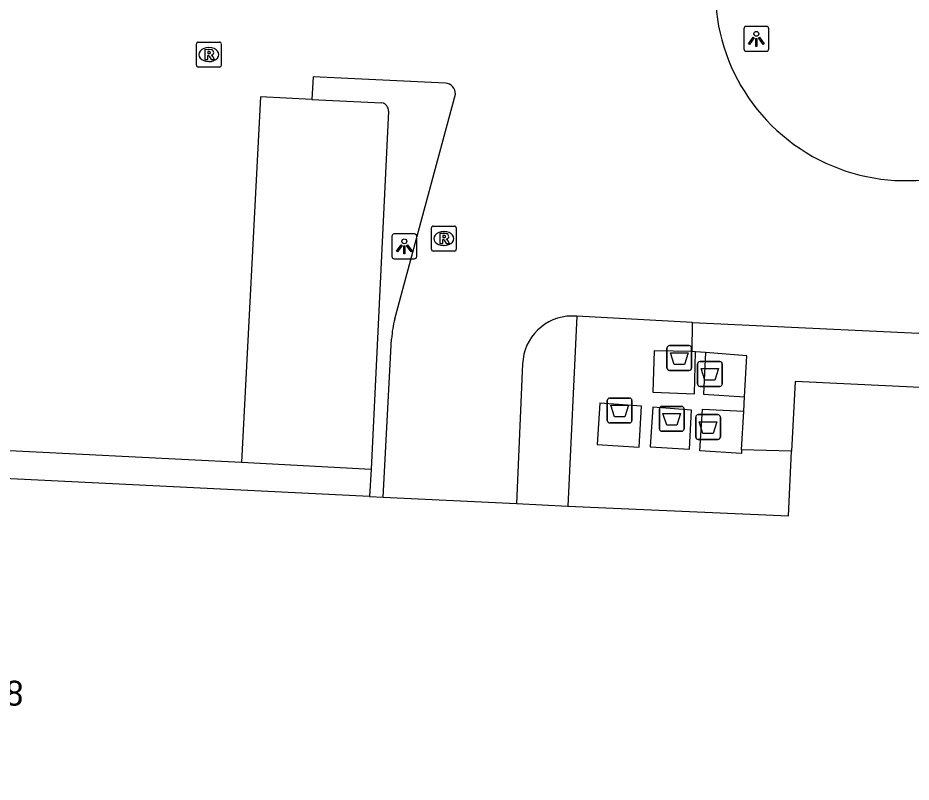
# Model space of a CAD drawing. Extents: x 162990 to 165007, y 383433 to 384336.
# Drawn here: x 164377.47 to 164413.35, y 384014.86 to 384045.57 of the extents above; entities that cross this region are included whole.
import ezdxf

# ---------------------------------------------------------------- set-up
doc = ezdxf.new("R2010")
doc.units = 0
for name, color, linetype in [('IMGEO_Afval_apart_plaats', 7, 'Continuous'), ('IMGEO_Lichtpunt', 7, 'Continuous'), ('IMGEO_Pand', 7, 'Continuous'), ('IMGEO_Pand_nummerreeks', 7, 'Continuous'), ('IMGEO_Parkeervlak_open', 7, 'Continuous'), ('IMGEO_Rijbaan_lokaal_gesloten', 7, 'Continuous'), ('IMGEO_Rioolput', 7, 'Continuous'), ('IMGEO_Voetpad_gesloten', 7, 'Continuous'), ('IMGEO_Voetpad_open', 7, 'Continuous')]:
    doc.layers.add(name, color=color, linetype=linetype)

msp = doc.modelspace()

# ---------------------------------------------------------------- linework, layer by layer
at = {"layer": 'IMGEO_Afval_apart_plaats'}
for p, q in [((164403.546, 384031.501), (164403.546, 384032.301)), ((164403.546, 384032.301), (164403.546, 384031.501)), ((164403.646, 384032.401), (164404.436, 384032.401)), ((164404.436, 384032.401), (164403.646, 384032.401)), ((164404.536, 384032.301), (164404.536, 384031.501)), ((164404.536, 384031.501), (164404.536, 384032.301)), ((164404.874, 384031.763), (164405.664, 384031.763)), ((164405.664, 384031.763), (164404.874, 384031.763)), ((164404.436, 384031.401), (164403.646, 384031.401)), ((164403.646, 384031.401), (164404.436, 384031.401)), ((164404.774, 384030.863), (164404.774, 384031.663)), ((164404.774, 384031.663), (164404.774, 384030.863)), ((164405.764, 384031.663), (164405.764, 384030.863)), ((164405.764, 384030.863), (164405.764, 384031.663)), ((164405.664, 384030.763), (164404.874, 384030.763)), ((164404.874, 384030.763), (164405.664, 384030.763)), ((164401.148, 384029.395), (164401.148, 384030.195)), ((164401.148, 384030.195), (164401.148, 384029.395)), ((164401.248, 384030.295), (164402.038, 384030.295)), ((164402.038, 384030.295), (164401.248, 384030.295)), ((164402.138, 384030.195), (164402.138, 384029.395)), ((164402.138, 384029.395), (164402.138, 384030.195)), ((164403.341, 384029.957), (164404.131, 384029.957)), ((164404.131, 384029.957), (164403.341, 384029.957)), ((164403.241, 384029.057), (164403.241, 384029.857)), ((164403.241, 384029.857), (164403.241, 384029.057)), ((164404.231, 384029.857), (164404.231, 384029.057)), ((164404.231, 384029.057), (164404.231, 384029.857)), ((164404.799, 384029.628), (164405.589, 384029.628)), ((164405.589, 384029.628), (164404.799, 384029.628)), ((164402.038, 384029.295), (164401.248, 384029.295)), ((164401.248, 384029.295), (164402.038, 384029.295)), ((164404.699, 384028.728), (164404.699, 384029.528)), ((164404.699, 384029.528), (164404.699, 384028.728)), ((164405.689, 384029.528), (164405.689, 384028.728)), ((164405.689, 384028.728), (164405.689, 384029.528)), ((164404.131, 384028.957), (164403.341, 384028.957)), ((164403.341, 384028.957), (164404.131, 384028.957)), ((164405.589, 384028.628), (164404.799, 384028.628)), ((164404.799, 384028.628), (164405.589, 384028.628))]:
    msp.add_line(p, q, dxfattribs=at)
for points in [[(164403.689, 384032.115), (164404.393, 384032.115), (164404.244, 384031.645), (164403.838, 384031.645), (164403.689, 384032.115)], [(164404.917, 384031.477), (164405.621, 384031.477), (164405.472, 384031.007), (164405.066, 384031.007), (164404.917, 384031.477)], [(164401.291, 384030.009), (164401.995, 384030.009), (164401.846, 384029.539), (164401.44, 384029.539), (164401.291, 384030.009)], [(164403.384, 384029.671), (164404.088, 384029.671), (164403.939, 384029.201), (164403.533, 384029.201), (164403.384, 384029.671)], [(164404.842, 384029.342), (164405.546, 384029.342), (164405.397, 384028.872), (164404.991, 384028.872), (164404.842, 384029.342)]]:
    msp.add_lwpolyline(points, dxfattribs=at)
for centre, start, end in [((164403.646, 384032.301), 90, 180), ((164403.646, 384032.301), 90, 180), ((164404.436, 384032.301), 0, 90), ((164404.436, 384032.301), 360, 90), ((164404.874, 384031.663), 90, 180), ((164404.874, 384031.663), 90, 180), ((164405.664, 384031.663), 0, 90), ((164405.664, 384031.663), 360, 90), ((164403.646, 384031.501), 180, 270), ((164403.646, 384031.501), 180, 270), ((164404.436, 384031.501), 270, 0), ((164404.436, 384031.501), 270, 0), ((164404.874, 384030.863), 180, 270), ((164404.874, 384030.863), 180, 270), ((164405.664, 384030.863), 270, 0), ((164405.664, 384030.863), 270, 0), ((164401.248, 384030.195), 90, 180), ((164401.248, 384030.195), 90, 180), ((164402.038, 384030.195), 0, 90), ((164402.038, 384030.195), 360, 90), ((164403.341, 384029.857), 90, 180), ((164403.341, 384029.857), 90, 180), ((164404.131, 384029.857), 0, 90), ((164404.131, 384029.857), 360, 90), ((164404.799, 384029.528), 90, 180), ((164404.799, 384029.528), 90, 180), ((164405.589, 384029.528), 0, 90), ((164405.589, 384029.528), 360, 90), ((164401.248, 384029.395), 180, 270), ((164401.248, 384029.395), 180, 270), ((164402.038, 384029.395), 270, 0), ((164402.038, 384029.395), 270, 0), ((164403.341, 384029.057), 180, 270), ((164403.341, 384029.057), 180, 270), ((164404.131, 384029.057), 270, 0), ((164404.131, 384029.057), 270, 0), ((164404.799, 384028.728), 180, 270), ((164404.799, 384028.728), 180, 270), ((164405.589, 384028.728), 270, 0), ((164405.589, 384028.728), 270, 0)]:
    msp.add_arc(centre, 0.1, start, end, dxfattribs=at)
at = {"layer": 'IMGEO_Lichtpunt'}
for p, q in [((164406.636, 384045.131), (164406.636, 384044.324)), ((164406.636, 384045.131), (164406.636, 384044.324)), ((164407.538, 384045.226), (164406.73, 384045.226)), ((164407.538, 384045.226), (164406.73, 384045.226)), ((164407.632, 384044.324), (164407.632, 384045.131)), ((164407.632, 384044.324), (164407.632, 384045.131)), ((164406.73, 384044.23), (164407.538, 384044.23)), ((164406.73, 384044.23), (164407.538, 384044.23)), ((164392.496, 384036.792), (164392.496, 384035.985)), ((164392.496, 384036.792), (164392.496, 384035.985)), ((164393.398, 384036.887), (164392.59, 384036.887)), ((164393.398, 384036.887), (164392.59, 384036.887)), ((164393.492, 384035.985), (164393.492, 384036.792)), ((164393.492, 384035.985), (164393.492, 384036.792)), ((164392.59, 384035.891), (164393.398, 384035.891)), ((164392.59, 384035.891), (164393.398, 384035.891))]:
    msp.add_line(p, q, dxfattribs=at)
for points in [[(164407.01, 384044.795), (164407.049, 384044.767), (164406.861, 384044.505), (164406.823, 384044.532), (164407.01, 384044.795)], [(164407.112, 384044.747), (164407.159, 384044.747), (164407.159, 384044.425), (164407.112, 384044.425), (164407.112, 384044.747)], [(164407.222, 384044.767), (164407.26, 384044.794), (164407.447, 384044.532), (164407.408, 384044.504), (164407.222, 384044.767)], [(164392.87, 384036.456), (164392.909, 384036.428), (164392.721, 384036.166), (164392.683, 384036.193), (164392.87, 384036.456)], [(164392.972, 384036.408), (164393.019, 384036.408), (164393.019, 384036.086), (164392.972, 384036.086), (164392.972, 384036.408)], [(164393.082, 384036.428), (164393.12, 384036.455), (164393.307, 384036.193), (164393.268, 384036.165), (164393.082, 384036.428)]]:
    msp.add_lwpolyline(points, dxfattribs=at)
for centre in [(164407.135, 384044.929), (164392.995, 384036.59)]:
    msp.add_circle(centre, 0.0994, dxfattribs=at)
for centre, start, end in [((164406.73, 384045.131), 90, 180), ((164406.73, 384045.131), 90, 180), ((164407.538, 384045.131), 0, 90), ((164407.538, 384045.131), 0, 90), ((164406.73, 384044.324), 180, 270), ((164406.73, 384044.324), 180, 270), ((164407.538, 384044.324), 270, 0), ((164407.538, 384044.324), 270, 360), ((164392.59, 384036.792), 90, 180), ((164392.59, 384036.792), 90, 180), ((164393.398, 384036.792), 0, 90), ((164393.398, 384036.792), 0, 90), ((164392.59, 384035.985), 180, 270), ((164392.59, 384035.985), 180, 270), ((164393.398, 384035.985), 270, 0), ((164393.398, 384035.985), 270, 360)]:
    msp.add_arc(centre, 0.0946, start, end, dxfattribs=at)
at = {"layer": 'IMGEO_Pand'}
for points in [[(164391.599, 384026.344), (164369.019, 384027.45), (164369.413, 384035.829), (164338.589, 384037.329), (164337.474, 384014.861)], [(164416.016, 384026.039), (164416.231, 384030.592), (164408.695, 384030.957), (164408.553, 384028.157)], [(164399.562, 384025.955), (164408.43, 384025.563), (164408.553, 384028.157)], [(164391.599, 384026.344), (164392.145, 384026.318)], [(164392.145, 384026.318), (164397.497, 384026.056)], [(164397.497, 384026.056), (164399.562, 384025.955)]]:
    msp.add_lwpolyline(points, dxfattribs=at)
at = {"layer": 'IMGEO_Parkeervlak_open'}
for points in [[(164389.283, 384042.29), (164392.095, 384042.155)], [(164392.364, 384041.818), (164391.666, 384027.442)]]:
    msp.add_lwpolyline(points, dxfattribs=at)
msp.add_arc((164392.033, 384041.83), 0.331, 358.0092, 79.1859, dxfattribs=at)
at = {"layer": 'IMGEO_Rijbaan_lokaal_gesloten'}
for points in [[(164333.238, 384015.076), (164333.244, 384015.344), (164332.776, 384015.331), (164334.24, 384044.403), (164374.363, 384042.311), (164373.663, 384028.356), (164386.451, 384027.714)], [(164394.648, 384042.952), (164389.328, 384043.195), (164389.283, 384042.29)], [(164392.615, 384033.479), (164395.051, 384042.508)], [(164389.283, 384042.29), (164387.218, 384042.396), (164386.451, 384027.714)], [(164399.93, 384033.587), (164399.72, 384033.59)], [(164404.57, 384033.33), (164399.93, 384033.587)], [(164404.57, 384033.33), (164420.473, 384032.581)], [(164392.145, 384026.318), (164392.486, 384032.679)], [(164397.748, 384031.665), (164397.497, 384026.056)]]:
    msp.add_lwpolyline(points, dxfattribs=at)
for centre, radius, start, end in [((164413.141, 384046.687), 7.659, 166.9085, 305.6737), ((164394.607, 384042.51), 0.444, 359.7434, 84.714), ((164399.739, 384031.598), 1.992, 90.5547, 178.0633), ((164396.149, 384032.499), 3.668, 164.4976, 177.1822)]:
    msp.add_arc(centre, radius, start, end, dxfattribs=at)
at = {"layer": 'IMGEO_Rioolput'}
for p, q in [((164384.643, 384043.668), (164384.643, 384044.52)), ((164384.718, 384044.594), (164385.57, 384044.594)), ((164385.131, 384044.374), (164385.156, 384044.374)), ((164385.644, 384044.52), (164385.644, 384043.668)), ((164385.57, 384043.594), (164384.718, 384043.594)), ((164385.154, 384043.814), (164385.129, 384043.814)), ((164394.082, 384036.276), (164394.082, 384037.128)), ((164394.157, 384037.202), (164395.009, 384037.202)), ((164395.083, 384037.128), (164395.083, 384036.276)), ((164394.57, 384036.982), (164394.595, 384036.982)), ((164394.593, 384036.422), (164394.568, 384036.422)), ((164395.009, 384036.202), (164394.157, 384036.202))]:
    msp.add_line(p, q, dxfattribs=at)
for points in [[(164384.643, 384043.668), (164384.643, 384044.52)], [(164384.718, 384044.594), (164385.57, 384044.594)], [(164385.644, 384044.52), (164385.644, 384043.668)], [(164385.232, 384044.292), (164384.98, 384044.294), (164384.98, 384043.894)], [(164384.98, 384043.894), (164385.104, 384043.894), (164385.104, 384044.056), (164385.115, 384044.056)], [(164385.158, 384044.213), (164385.104, 384044.213), (164385.104, 384044.132)], [(164385.104, 384044.132), (164385.156, 384044.132)], [(164385.162, 384044.027), (164385.233, 384043.894), (164385.373, 384043.894), (164385.308, 384044.02)], [(164385.57, 384043.594), (164384.718, 384043.594)], [(164394.082, 384036.276), (164394.082, 384037.128)], [(164394.157, 384037.202), (164395.009, 384037.202)], [(164395.083, 384037.128), (164395.083, 384036.276)], [(164394.671, 384036.9), (164394.419, 384036.902), (164394.419, 384036.502)], [(164394.597, 384036.821), (164394.543, 384036.821), (164394.543, 384036.74)], [(164394.419, 384036.502), (164394.543, 384036.502), (164394.543, 384036.664), (164394.554, 384036.664)], [(164394.543, 384036.74), (164394.595, 384036.74)], [(164394.601, 384036.635), (164394.672, 384036.502), (164394.812, 384036.502), (164394.747, 384036.628)], [(164395.009, 384036.202), (164394.157, 384036.202)]]:
    msp.add_lwpolyline(points, dxfattribs=at)
for centre, radius, start, end in [((164384.72, 384044.518), 0.0765, 91.552, 178.448), ((164384.72, 384044.518), 0.0765, 91.552, 178.448), ((164385.568, 384044.518), 0.0765, 1.552, 88.448), ((164385.568, 384044.518), 0.0765, 1.552, 88.448), ((164385.114, 384044.003), 0.0533, 26.0293, 88.6989), ((164385.14, 384044.321), 0.19, 274.7715, 282.9687), ((164385.164, 384044.117), 0.0964, 77.0061, 93.1865), ((164385.178, 384044.174), 0.0378, 276.6634, 79.6772), ((164385.231, 384044.182), 0.109, 350.3612, 89.416), ((164385.229, 384044.182), 0.112, 277.5842, 350.9817), ((164385.213, 384043.967), 0.108, 29.5134, 73.7905), ((164384.72, 384043.67), 0.0765, 181.552, 268.448), ((164384.72, 384043.67), 0.0765, 181.552, 268.448), ((164385.568, 384043.67), 0.0765, 271.552, 358.448), ((164385.568, 384043.67), 0.0765, 271.552, 358.448), ((164394.159, 384037.126), 0.0765, 91.552, 178.448), ((164394.159, 384037.126), 0.0765, 91.552, 178.448), ((164395.007, 384037.126), 0.0765, 1.552, 88.448), ((164395.007, 384037.126), 0.0765, 1.552, 88.448), ((164394.603, 384036.725), 0.0964, 77.0061, 93.1865), ((164394.617, 384036.782), 0.0378, 276.6634, 79.6772), ((164394.67, 384036.79), 0.109, 350.3612, 89.416), ((164394.668, 384036.79), 0.112, 277.5842, 350.9817), ((164394.553, 384036.611), 0.0533, 26.0293, 88.6989), ((164394.579, 384036.929), 0.19, 274.7715, 282.9687), ((164394.652, 384036.575), 0.108, 29.5134, 73.7905), ((164394.159, 384036.278), 0.0765, 181.552, 268.448), ((164394.159, 384036.278), 0.0765, 181.552, 268.448), ((164395.007, 384036.278), 0.0765, 271.552, 358.448), ((164395.007, 384036.278), 0.0765, 271.552, 358.448)]:
    msp.add_arc(centre, radius, start, end, dxfattribs=at)
for centre, major_axis, ratio, start_param, end_param in [((164385.13, 384044.094), (-0.387, 0.002), 0.722429, 4.712389, 7.853982), ((164385.155, 384044.094), (-0.39, 0.002), 0.717154, 1.570796, 4.712389), ((164394.569, 384036.702), (-0.387, 0.002), 0.722429, 4.712389, 7.853982), ((164394.594, 384036.702), (-0.39, 0.002), 0.717154, 1.570796, 4.712389)]:
    msp.add_ellipse(centre, major_axis=major_axis, ratio=ratio, start_param=start_param, end_param=end_param, dxfattribs=at)
at = {"layer": 'IMGEO_Voetpad_gesloten'}
for points in [[(164404.555, 384032.159), (164403.036, 384032.191), (164402.98, 384030.529), (164404.653, 384030.47), (164404.697, 384032.148)], [(164404.697, 384032.148), (164404.555, 384032.159)], [(164405.09, 384032.119), (164405.019, 384030.444), (164406.665, 384030.349)], [(164406.665, 384030.349), (164406.757, 384031.996), (164405.09, 384032.119)], [(164402.424, 384028.32), (164402.516, 384029.968), (164400.852, 384030.092), (164400.747, 384028.429), (164402.424, 384028.32)], [(164404.451, 384028.246), (164404.534, 384029.813), (164402.972, 384029.924), (164402.864, 384028.339), (164404.451, 384028.246)], [(164406.544, 384028.208), (164406.54, 384028.068), (164404.869, 384028.17), (164404.971, 384029.843), (164406.632, 384029.767)], [(164406.544, 384028.208), (164406.632, 384029.767)]]:
    msp.add_lwpolyline(points, dxfattribs=at)
at = {"layer": 'IMGEO_Voetpad_open'}
for points in [[(164399.93, 384033.587), (164399.562, 384025.955)], [(164404.555, 384032.159), (164404.57, 384033.33)], [(164405.09, 384032.119), (164404.697, 384032.148)], [(164406.632, 384029.767), (164406.665, 384030.349)], [(164408.553, 384028.157), (164406.544, 384028.208)], [(164386.451, 384027.714), (164391.666, 384027.442)], [(164391.666, 384027.442), (164391.599, 384026.344)]]:
    msp.add_lwpolyline(points, dxfattribs=at)

# ---------------------------------------------------------------- texts
at = {"layer": 'IMGEO_Pand_nummerreeks'}
msp.add_text('4-18', height=1, rotation=357.5134, dxfattribs=at).set_placement((164375.001, 384018.036))

doc.saveas('drawing.dxf')
